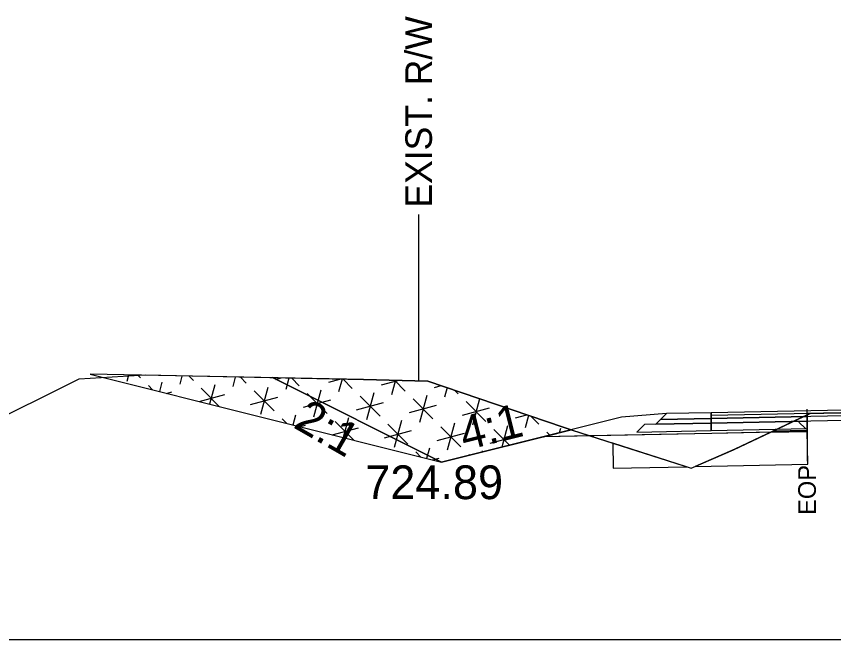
# Model space of a CAD drawing. Extents: x -26 to 4303, y -10 to 9577.
# Drawn here: x 4102.08 to 4138.45, y 2000 to 2027.72 of the extents above; entities that cross this region are included whole.
import ezdxf

# ---------------------------------------------------------------- set-up
doc = ezdxf.new("R2010")
doc.units = 0
for name, color, linetype in [('Exist CMT Pavement', 7, 'Continuous'), ('Old_Level_2', 7, 'Continuous'), ('Pattern 3', 7, 'Continuous'), ('Prop CMT Conc Surface', 7, 'Continuous'), ('Prop CMT Concrete Structures', 7, 'Continuous'), ('Prop CMT Pvmt Course 1', 7, 'Continuous'), ('Prop CMT Pvmt Course 2', 7, 'Continuous'), ('Prop CMT Pvmt Course 2 Wedge', 7, 'Continuous'), ('Prop CMT Pvmt Course 3', 7, 'Continuous'), ('Prop CMT Pvmt Surface', 7, 'Continuous'), ('Prop CMT Pvmt Surface Shoulder', 7, 'Continuous'), ('Prop CMT Pvmt Wedge Surface 1', 7, 'Continuous'), ('Prop CMT Pvmt Wedge Surface 2', 7, 'Continuous'), ('Prop CMT Shld Paved Course 1', 7, 'Continuous'), ('Prop CMT Shld Paved Course 2', 7, 'Continuous'), ('Prop CMT Shld Paved Course 3', 7, 'Continuous'), ('Prop CMT Slope Grass', 7, 'Continuous'), ('Prop CMT Subgrade Earthwork', 7, 'Continuous'), ('Prop Road Sect_ Recs - UC Shallow (Outline)', 7, 'Continuous'), ('Prop Shade Light', 7, 'Continuous'), ('Prop XS DDE Elevations', 7, 'Continuous'), ('Prop XS Ditch Standard Text', 7, 'Continuous'), ('Prop XS Hydro Elevations', 7, 'Continuous'), ('Prop XS Side Slope Text', 7, 'Continuous'), ('Prop XS Wedging', 7, 'Continuous'), ('Scratch_Level_2', 7, 'Continuous')]:
    doc.layers.add(name, color=color, linetype=linetype)

msp = doc.modelspace()

# ---------------------------------------------------------------- linework, layer by layer
at = {"layer": 'Exist CMT Pavement'}
msp.add_lwpolyline([(4150, 2010.43), (4133, 2010.09)], dxfattribs=at)
at = {"layer": 'Old_Level_2'}
msp.add_line((4000, 2000), (4150, 2000), dxfattribs=at)
msp.add_line((4000, 2000), (4150, 2000), dxfattribs=at)
at = {"layer": 'Pattern 3'}
for p, q in [((4107.067, 2011.767), (4106.992, 2011.486)), ((4107.485, 2011.759), (4107.596, 2011.648)), ((4109.443, 2011.722), (4109.349, 2011.368)), ((4109.767, 2011.715), (4109.952, 2011.53)), ((4111.819, 2011.676), (4111.705, 2011.25)), ((4112.049, 2011.672), (4112.309, 2011.411)), ((4107.949, 2011.295), (4108.138, 2011.106)), ((4108.553, 2011.456), (4108.439, 2011.031)), ((4110.91, 2011.338), (4110.677, 2010.471)), ((4113.62, 2011.573), (4113.857, 2011.637)), ((4114.195, 2011.63), (4114.061, 2011.131)), ((4114.331, 2011.628), (4114.665, 2011.293)), ((4115.976, 2011.455), (4116.468, 2011.586)), ((4116.571, 2011.584), (4116.418, 2011.013)), ((4116.613, 2011.584), (4117.022, 2011.175)), ((4118.332, 2011.336), (4119.054, 2011.53)), ((4118.945, 2011.532), (4118.774, 2010.894)), ((4118.901, 2011.533), (4119.378, 2011.056)), ((4120.689, 2011.218), (4120.982, 2011.296)), ((4108.758, 2010.951), (4108.995, 2011.014)), ((4110.306, 2011.176), (4111.122, 2010.36)), ((4112.662, 2011.058), (4113.546, 2010.174)), ((4113.266, 2011.22), (4112.942, 2010.012)), ((4115.019, 2010.939), (4115.903, 2010.056)), ((4115.622, 2011.101), (4115.299, 2009.894)), ((4117.979, 2010.983), (4117.655, 2009.775)), ((4121.246, 2011.206), (4121.131, 2010.776)), ((4121.579, 2011.093), (4121.735, 2010.938)), ((4110.206, 2010.589), (4111.351, 2010.896)), ((4112.501, 2010.454), (4113.708, 2010.778)), ((4114.857, 2010.336), (4116.064, 2010.659)), ((4117.375, 2010.821), (4118.259, 2009.937)), ((4119.732, 2010.703), (4120.616, 2009.819)), ((4120.335, 2010.864), (4120.012, 2009.657)), ((4122.088, 2010.584), (4122.972, 2009.7)), ((4122.684, 2010.716), (4122.368, 2009.538)), ((4117.213, 2010.217), (4118.421, 2010.541)), ((4119.57, 2010.099), (4120.777, 2010.422)), ((4121.926, 2009.98), (4123.134, 2010.304)), ((4114.503, 2009.982), (4114.386, 2009.544)), ((4116.86, 2009.864), (4116.624, 2008.984)), ((4124.283, 2009.862), (4124.79, 2009.998)), ((4124.872, 2009.97), (4124.725, 2009.42)), ((4124.975, 2009.935), (4125.328, 2009.582)), ((4113.9, 2009.82), (4114.106, 2009.614)), ((4114.683, 2009.47), (4114.945, 2009.54)), ((4116.256, 2009.702), (4117.09, 2008.868)), ((4118.613, 2009.584), (4119.497, 2008.7)), ((4119.216, 2009.745), (4118.893, 2008.538)), ((4121.573, 2009.627), (4121.249, 2008.419)), ((4123.929, 2009.508), (4123.675, 2008.559)), ((4116.13, 2009.108), (4117.302, 2009.422)), ((4118.451, 2008.98), (4119.658, 2009.303)), ((4120.807, 2008.861), (4122.015, 2009.185)), ((4120.969, 2009.465), (4121.853, 2008.581)), ((4123.326, 2009.347), (4124.025, 2008.647)), ((4125.682, 2009.228), (4125.816, 2009.094)), ((4126.286, 2009.39), (4126.235, 2009.199)), ((4123.164, 2008.743), (4124.371, 2009.067)), ((4118.097, 2008.626), (4118.095, 2008.617)), ((4120.454, 2008.508), (4120.333, 2008.057)), ((4122.81, 2008.389), (4122.797, 2008.34)), ((4119.85, 2008.346), (4120.074, 2008.122)), ((4120.607, 2007.989), (4120.896, 2008.066)), ((4122.207, 2008.228), (4122.235, 2008.199))]:
    msp.add_line(p, q, dxfattribs=at)
for points in [[(4105.361, 2011.8), (4121, 2007.89), (4126.766, 2009.332), (4126.402, 2009.448), (4120.391, 2011.498), (4117.526, 2011.566)], [(4135.741, 2009.27), (4137.262, 2009.301), (4137.262, 2009.994)]]:
    msp.add_lwpolyline(points, close=True, dxfattribs=at)
at = {"layer": 'Prop CMT Conc Surface'}
for points in [[(4137.262, 2009.926), (4133, 2009.84)], [(4133, 2009.84), (4133, 2009.632)], [(4137.262, 2009.717), (4137.262, 2009.926)], [(4133, 2009.632), (4137.262, 2009.717)]]:
    msp.add_lwpolyline(points, dxfattribs=at)
at = {"layer": 'Prop CMT Concrete Structures'}
for points in [[(4150, 2010.305), (4137.262, 2010.051)], [(4133, 2009.84), (4133, 2010.09)], [(4137.262, 2009.926), (4133, 2009.84)], [(4137.262, 2010.051), (4137.262, 2009.926)]]:
    msp.add_lwpolyline(points, dxfattribs=at)
at = {"layer": 'Prop CMT Pvmt Course 1'}
for points in [[(4137.262, 2009.717), (4133, 2009.632)], [(4133, 2009.632), (4133, 2009.299)], [(4137.262, 2009.384), (4137.262, 2009.717)], [(4133, 2009.299), (4137.262, 2009.384)]]:
    msp.add_lwpolyline(points, dxfattribs=at)
at = {"layer": 'Prop CMT Pvmt Course 2'}
for points in [[(4133, 2010.09), (4131, 2010.05), (4130.745, 2009.795)], [(4130.745, 2009.795), (4133, 2009.84)], [(4133, 2009.84), (4133, 2010.09)]]:
    msp.add_lwpolyline(points, dxfattribs=at)
at = {"layer": 'Prop CMT Pvmt Course 2 Wedge'}
msp.add_line((4113.47, 2011.655), (4121, 2007.89), dxfattribs=at)
msp.add_lwpolyline([(4131, 2010.05), (4129, 2009.89), (4121, 2007.89)], dxfattribs=at)
at = {"layer": 'Prop CMT Pvmt Course 3'}
for points in [[(4133, 2009.84), (4130.745, 2009.795), (4130.532, 2009.583)], [(4133, 2009.632), (4133, 2009.84)], [(4130.532, 2009.583), (4133, 2009.632)]]:
    msp.add_lwpolyline(points, dxfattribs=at)
at = {"layer": 'Prop CMT Pvmt Surface'}
for points in [[(4150, 2010.18), (4133, 2009.84)], [(4133, 2009.84), (4133, 2010.09)]]:
    msp.add_lwpolyline(points, dxfattribs=at)
at = {"layer": 'Prop CMT Pvmt Surface Shoulder'}
msp.add_lwpolyline([(4137.263, 2009.994), (4137.399, 2010.059), (4137.562, 2010.066), (4137.699, 2010.067), (4137.981, 2010.075), (4138.836, 2010.095), (4140.36, 2010.111), (4141.247, 2010.122), (4142.363, 2010.137), (4143.748, 2010.143), (4144.795, 2010.135), (4146.249, 2010.136), (4147.227, 2010.137), (4148.75, 2010.131), (4148.989, 2010.132), (4149.998, 2010.137)], dxfattribs=at)
at = {"layer": 'Prop CMT Pvmt Wedge Surface 1'}
for p, q in [((4133.018, 2009.174), (4125.535, 2009.024)), ((4137.262, 2009.259), (4133.018, 2009.174))]:
    msp.add_line(p, q, dxfattribs=at)
msp.add_lwpolyline([(4137.262, 2009.259), (4137.263, 2009.994)], dxfattribs=at)
at = {"layer": 'Prop CMT Pvmt Wedge Surface 2'}
for points in [[(4137.262, 2010.051), (4137.387, 2010.053)], [(4137.387, 2010.053), (4137.262, 2009.994)], [(4137.262, 2009.994), (4137.262, 2010.051)]]:
    msp.add_lwpolyline(points, dxfattribs=at)
at = {"layer": 'Prop CMT Shld Paved Course 1'}
for points in [[(4133, 2009.632), (4133, 2010.09)], [(4150, 2009.972), (4133, 2009.632)]]:
    msp.add_lwpolyline(points, dxfattribs=at)
at = {"layer": 'Prop CMT Shld Paved Course 2'}
msp.add_lwpolyline([(4133, 2010.09), (4131, 2010.05)], dxfattribs=at)
at = {"layer": 'Prop CMT Shld Paved Course 3'}
for points in [[(4150, 2010.43), (4133, 2010.09)], [(4137.262, 2010.051), (4150, 2010.305)], [(4133, 2010.09), (4133, 2009.84)], [(4133, 2009.84), (4137.262, 2009.926)], [(4137.262, 2009.926), (4137.262, 2010.051)]]:
    msp.add_lwpolyline(points, dxfattribs=at)
at = {"layer": 'Prop CMT Slope Grass'}
msp.add_lwpolyline([(4100.426, 2009.393), (4104.865, 2011.594), (4107.809, 2011.78), (4117.526, 2011.566), (4120.391, 2011.498), (4126.402, 2009.448), (4132.104, 2007.623), (4133.984, 2008.435), (4137.399, 2010.059), (4137.98, 2010.075), (4138.836, 2010.095)], dxfattribs=at)
at = {"layer": 'Prop CMT Subgrade Earthwork'}
for points in [[(4133, 2009.632), (4130.532, 2009.583), (4130.032, 2009.573), (4129.692, 2009.233)], [(4133, 2009.299), (4133, 2009.632)], [(4129.692, 2009.233), (4133, 2009.299)]]:
    msp.add_lwpolyline(points, dxfattribs=at)
at = {"layer": 'Prop Road Sect_ Recs - UC Shallow (Outline)'}
for points in [[(4137.292, 2007.801), (4137.262, 2009.301), (4135.741, 2009.27), (4134.048, 2008.465), (4132.277, 2007.697)], [(4128.637, 2007.628), (4131.893, 2007.69), (4128.615, 2008.74)]]:
    msp.add_lwpolyline(points, close=True, dxfattribs=at)
at = {"layer": 'Prop Shade Light'}
for p, q in [((4135.741, 2009.27), (4133.981, 2008.433)), ((4137.262, 2009.301), (4135.741, 2009.27)), ((4135.741, 2009.27), (4135.741, 2009.27)), ((4137.292, 2007.801), (4137.262, 2009.301)), ((4128.615, 2008.74), (4128.637, 2007.628)), ((4131.893, 2007.69), (4128.615, 2008.74)), ((4133.981, 2008.433), (4132.277, 2007.697)), ((4128.637, 2007.628), (4131.893, 2007.69)), ((4132.277, 2007.697), (4137.292, 2007.801))]:
    msp.add_line(p, q, dxfattribs=at)
at = {"layer": 'Prop XS DDE Elevations'}
for points in [[(4113.47, 2011.655), (4117.526, 2011.566), (4120.391, 2011.498), (4126.402, 2009.448), (4126.766, 2009.332), (4125.535, 2009.024), (4121, 2007.89)], [(4137.262, 2009.259), (4137.263, 2009.994), (4135.649, 2009.226)], [(4137.699, 2010.067), (4137.981, 2010.075), (4137.399, 2010.059), (4137.562, 2010.066)], [(4126.766, 2009.332), (4127.598, 2009.065), (4125.535, 2009.024)], [(4135.649, 2009.226), (4133.018, 2009.174), (4127.598, 2009.065), (4132.104, 2007.623), (4133.984, 2008.435)]]:
    msp.add_lwpolyline(points, close=True, dxfattribs=at)
at = {"layer": 'Prop XS Ditch Standard Text'}
for p, q in [((4119.977, 2018.909), (4119.977, 2011.508)), ((4137.262, 2009.994), (4137.262, 2007.943))]:
    msp.add_line(p, q, dxfattribs=at)
at = {"layer": 'Prop XS Wedging'}
msp.add_line((4137.263, 2009.994), (4137.263, 2010.244), dxfattribs=at)
msp.add_lwpolyline([(4150.002, 2010.305), (4133.002, 2009.965)], dxfattribs=at)
at = {"layer": 'Scratch_Level_2'}
msp.add_line((4136.902, 2009.677), (4137.196, 2009.383), dxfattribs=at)

# ---------------------------------------------------------------- texts
at = {"layer": 'Prop XS Ditch Standard Text'}
for s, height, p in [('EXIST. R/W', 1.1811, (4120.568, 2019.211)), ('EOP', 0.7874, (4137.656, 2005.545))]:
    msp.add_text(s, height=height, rotation=90, dxfattribs=at).set_placement(p)
at = {"layer": 'Prop XS Hydro Elevations'}
msp.add_text('724.89', height=1.5, dxfattribs=at).set_placement((4117.6, 2006.248))
at = {"layer": 'Prop XS Side Slope Text'}
for s, rotation, p in [('2:1', 330.1407, (4114.347, 2009.461)), ('4:1', 14.0362, (4122.018, 2008.399))]:
    msp.add_text(s, height=1.5, rotation=rotation, dxfattribs=at).set_placement(p)

doc.saveas('drawing.dxf')
